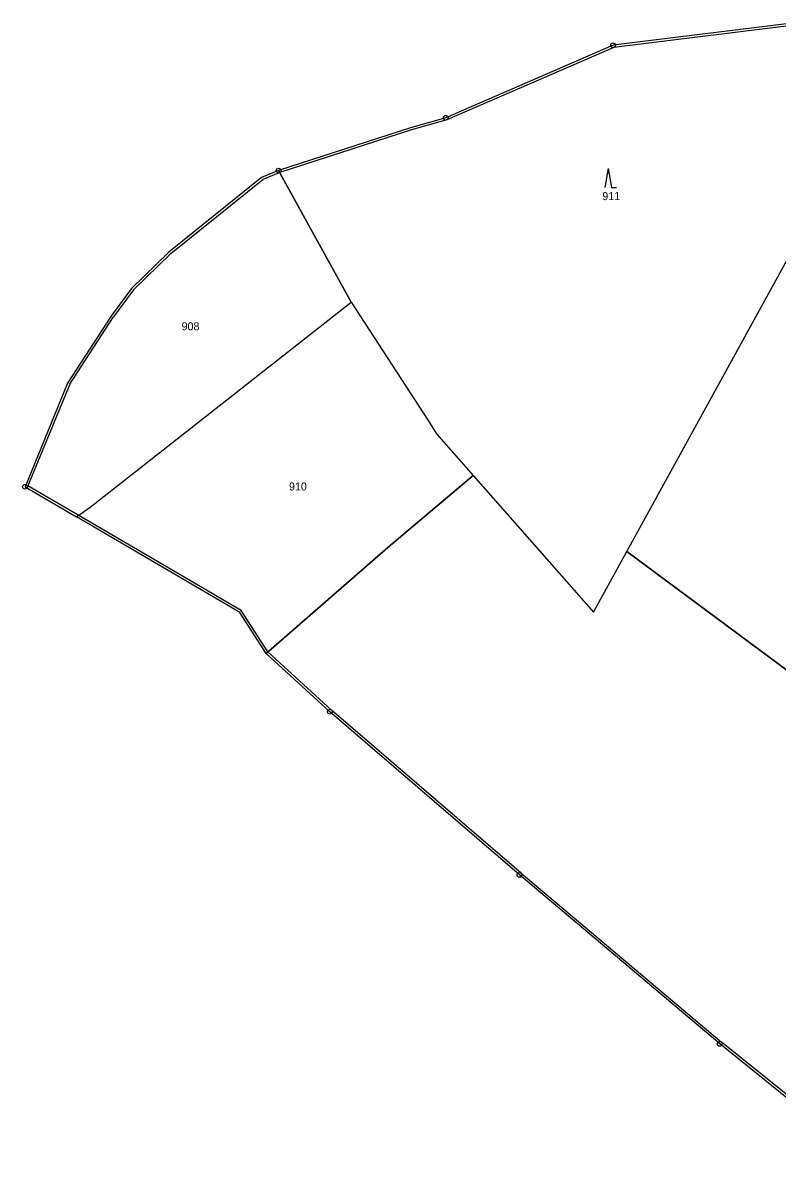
# Model space of a CAD drawing. Extents: x -654083 to -650132, y -1099819 to -1096699.
# Drawn here: x -653586.4 to -653426.1, y -1096939.7 to -1096699.2 of the extents above; entities that cross this region are included whole.
import ezdxf

# ---------------------------------------------------------------- set-up
doc = ezdxf.new("R2010")
doc.units = 0
for name, color, linetype in [('Geodetické body', 7, 'Continuous'), ('Obvody jako plochy', 7, 'Continuous'), ('Ostatní hranice', 7, 'Continuous'), ('Parcelní čísla', 7, 'Continuous'), ('Značky kultur', 7, 'Continuous')]:
    doc.layers.add(name, color=color, linetype=linetype)

msp = doc.modelspace()

# ---------------------------------------------------------------- linework, layer by layer
at = {"layer": 'Geodetické body'}
for centre, radius in [((-653460.99, -1096703.96), 0.5), ((-653460.99, -1096703.96), 0.001), ((-653496.53, -1096719.37), 0.5), ((-653496.53, -1096719.37), 0.001), ((-653532.01, -1096730.57), 0.5), ((-653532.01, -1096730.57), 0.001), ((-653585.88, -1096797.72), 0.5), ((-653585.88, -1096797.72), 0.001), ((-653521.12, -1096845.51), 0.5), ((-653521.12, -1096845.51), 0.001), ((-653480.88, -1096880.15), 0.5), ((-653480.88, -1096880.15), 0.001), ((-653438.34, -1096916.02), 0.5), ((-653438.34, -1096916.02), 0.001)]:
    msp.add_circle(centre, radius, dxfattribs=at)
at = {"layer": 'Obvody jako plochy'}
for points in [[(-653490.71, -1096795.32), (-653465.18, -1096824.32), (-653458.09, -1096811.44), (-653418.11, -1096738.86), (-653377.65, -1096760.34), (-653369.9, -1096715.68), (-653382.08, -1096716.25), (-653421.82, -1096699.17), (-653460.99, -1096703.96), (-653496.53, -1096719.37), (-653504.02, -1096721.47), (-653532.01, -1096730.57), (-653516.6, -1096758.55), (-653500.28, -1096783.67), (-653498.47, -1096786.46)], [(-653572.07, -1096802.08), (-653516.6, -1096758.55), (-653532.01, -1096730.57), (-653535.66, -1096732.06), (-653555.32, -1096747.88), (-653563.24, -1096755.6), (-653567.53, -1096761.35), (-653576.86, -1096775.74), (-653585.88, -1096797.72), (-653574.92, -1096804.13)], [(-653369.29, -1096790.94), (-653377.96, -1096813.08), (-653395.95, -1096844.18), (-653400.25, -1096854.35), (-653458.09, -1096811.44), (-653418.11, -1096738.86), (-653377.65, -1096760.34), (-653351.6, -1096763.87), (-653358.88, -1096774.91), (-653365.64, -1096785.81)], [(-653498.47, -1096786.46), (-653490.71, -1096795.32), (-653508.81, -1096810.62), (-653534.65, -1096833.14), (-653540.29, -1096824.4), (-653544.2, -1096822.11), (-653547.63, -1096820.1), (-653574.92, -1096804.13), (-653572.07, -1096802.08), (-653516.6, -1096758.55), (-653500.28, -1096783.67)]]:
    msp.add_lwpolyline(points, close=True, dxfattribs=at)
msp.add_lwpolyline([(-653408.92, -1096939.69), (-653438.34, -1096916.02), (-653480.88, -1096880.15), (-653521.12, -1096845.51), (-653534.65, -1096833.14), (-653508.81, -1096810.62), (-653490.71, -1096795.32), (-653465.18, -1096824.32), (-653458.09, -1096811.44), (-653400.25, -1096854.35)], dxfattribs=at)
at = {"layer": 'Ostatní hranice'}
for p, q in [((-653421.92, -1096699.66), (-653460.81, -1096704.43)), ((-653460.81, -1096704.43), (-653496.29, -1096719.81)), ((-653496.29, -1096719.81), (-653503.82, -1096721.93)), ((-653503.82, -1096721.93), (-653531.79, -1096731.02)), ((-653554.92, -1096748.18), (-653535.36, -1096732.46)), ((-653531.79, -1096731.02), (-653535.36, -1096732.46)), ((-653562.82, -1096755.87), (-653554.92, -1096748.18)), ((-653562.82, -1096755.87), (-653567.12, -1096761.63)), ((-653576.39, -1096775.9), (-653567.12, -1096761.63)), ((-653576.39, -1096775.9), (-653585.26, -1096797.51)), ((-653574.57, -1096803.78), (-653585.26, -1096797.51)), ((-653547.33, -1096819.7), (-653574.57, -1096803.78)), ((-653543.9, -1096821.71), (-653547.33, -1096819.7)), ((-653539.98, -1096824.01), (-653543.9, -1096821.71)), ((-653534.3, -1096832.79), (-653539.98, -1096824.01)), ((-653534.3, -1096832.79), (-653520.77, -1096845.16)), ((-653480.53, -1096879.8), (-653520.77, -1096845.16)), ((-653480.53, -1096879.8), (-653437.99, -1096915.67)), ((-653408.57, -1096939.33), (-653437.99, -1096915.67))]:
    msp.add_line(p, q, dxfattribs=at)
at = {"layer": 'Značky kultur'}
for p, q in [((-653462.02, -1096730.14), (-653462.76, -1096734.14)), ((-653462.02, -1096730.14), (-653461.29, -1096734.14)), ((-653461.29, -1096734.14), (-653460.29, -1096734.14))]:
    msp.add_line(p, q, dxfattribs=at)

# ---------------------------------------------------------------- texts
at = {"layer": 'Parcelní čísla'}
for s, p in [('911', (-653463.27, -1096736.85)), ('908', (-653552.63, -1096764.5)), ('910', (-653529.82, -1096798.51))]:
    msp.add_text(s, height=1.7, dxfattribs=at).set_placement(p)

doc.saveas('drawing.dxf')
